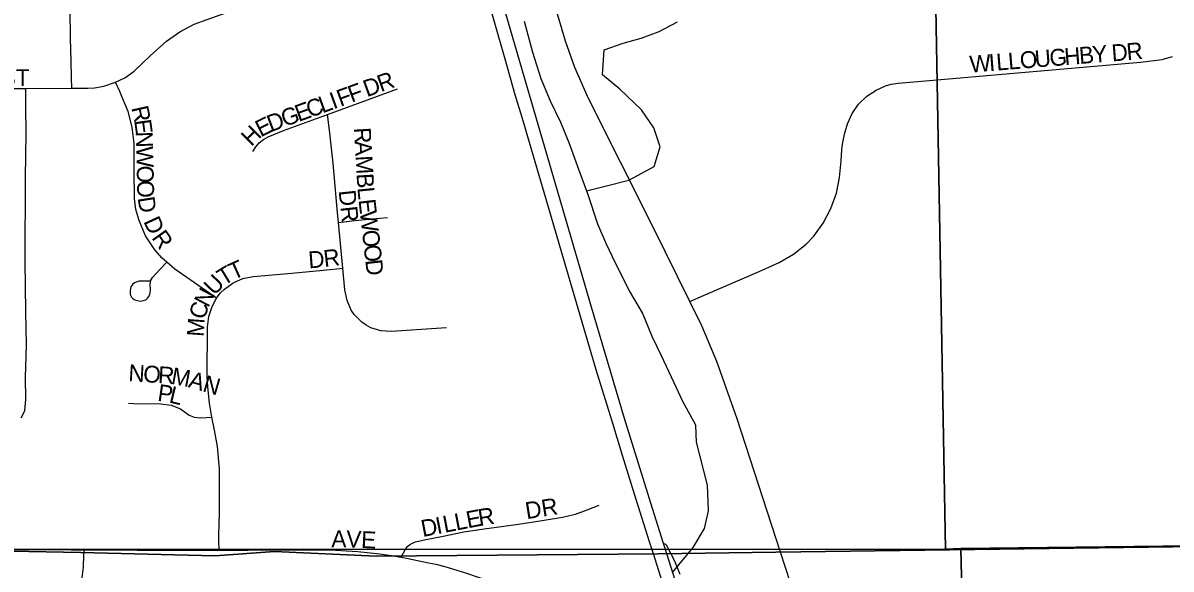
# Model space of a CAD drawing. Extents: x 1985906 to 2360102, y 891258 to 1222054.
# Drawn here: x 2127638 to 2131045, y 1025429 to 1027049 of the extents above; entities that cross this region are included whole.
import ezdxf

# ---------------------------------------------------------------- set-up
doc = ezdxf.new("R2010")
doc.units = 0
for name, color, linetype in [('GM_X_City_Street', 7, 'Continuous'), ('GM_X_City_Street_Text', 7, 'Continuous'), ('GM_X_Interchange_Ramps', 7, 'Continuous'), ('GM_X_Minor_River', 7, 'Continuous'), ('GM_X_Section', 7, 'Continuous'), ('GM_X_State_Route', 7, 'Continuous'), ('GM_X_Township', 7, 'Continuous')]:
    doc.layers.add(name, color=color, linetype=linetype)

msp = doc.modelspace()

# ---------------------------------------------------------------- linework, layer by layer
at = {"layer": 'GM_X_City_Street'}
for points in [[(2127783.4, 1026855.3), (2127781.9, 1026887.2), (2127780.8, 1026936.8), (2127779.4, 1027003.2), (2127778.3, 1027088), (2127777.8, 1027154.3), (2127777.6, 1027184), (2127777.6, 1027188.5), (2127776.6, 1027192.7), (2127774.9, 1027196.4), (2127772, 1027199.1)], [(2129616.5, 1026222.3), (2129506.9, 1026444.7), (2129315.7, 1026826.7), (2129275.9, 1026917.2), (2129248.2, 1026994.8), (2129215.6, 1027105.3), (2129193.5, 1027193.3)], [(2127913.2, 1026872.9), (2127940.4, 1026886.5), (2127967.9, 1026905.6), (2128015.5, 1026951.3), (2128063.7, 1026994.9), (2128103.4, 1027022.9), (2128146.3, 1027045.3), (2128222.9, 1027073.3), (2128262.8, 1027086.2)], [(2129616.5, 1026222.3), (2129657.9, 1026240.1), (2129823.1, 1026311.3), (2129882.2, 1026338.7), (2129924.1, 1026363.2), (2129962.2, 1026393.1), (2129984.5, 1026416.1), (2130012.6, 1026455.3), (2130034.9, 1026498.1), (2130051.8, 1026543.5), (2130061.2, 1026590.8), (2130065.5, 1026639.7), (2130068.3, 1026672.7), (2130070.2, 1026689.1), (2130075.7, 1026718.9), (2130084.6, 1026750.1), (2130098.5, 1026780.5), (2130117.5, 1026808.2), (2130141.8, 1026831.6), (2130169.8, 1026850), (2130197.9, 1026862.6), (2130214.5, 1026867), (2130234.6, 1026870.4), (2130316.1, 1026877.1), (2130953.8, 1026932.3), (2131018.5, 1026940.7), (2131049.1, 1026949.7)], [(2127783.4, 1026855.3), (2127812.6, 1026855.5), (2127831.2, 1026855.2), (2127850.1, 1026856.9), (2127878.5, 1026861.5), (2127913.2, 1026872.9)], [(2128064.7, 1026339.1), (2128050.9, 1026350.6), (2128029.1, 1026375.7), (2128001.7, 1026417.3), (2127982.9, 1026463.3), (2127973.3, 1026495.1), (2127969, 1026528.3), (2127968.5, 1026610.3), (2127968.4, 1026691.6), (2127962.5, 1026739.4), (2127949.9, 1026786), (2127931.7, 1026830.9), (2127925.2, 1026845.7), (2127913.2, 1026872.9)], [(2127334.4, 1026853), (2127421.4, 1026854.2), (2127600.2, 1026854.1), (2127647, 1026854.4)], [(2127633, 1025876.8), (2127638.1, 1025885.9), (2127643.3, 1025899), (2127647.1, 1025931.6), (2127645.9, 1025997.8), (2127646.9, 1026028.5), (2127648.4, 1026093.7), (2127646.8, 1026192.6), (2127645.2, 1026341.6), (2127645.6, 1026590.2), (2127647.5, 1026720.9), (2127647.2, 1026803.5), (2127647, 1026854.4)], [(2127647, 1026854.4), (2127783.4, 1026855.3)], [(2128541.9, 1026777.6), (2128749.7, 1026853.7)], [(2128320.3, 1026667.2), (2128328.7, 1026681.1), (2128339.1, 1026693.7), (2128351.9, 1026703.6), (2128366.1, 1026711.4), (2128411.6, 1026729.8), (2128541.9, 1026777.6)], [(2128574, 1026457.3), (2128571.3, 1026485.5), (2128558.8, 1026632.7), (2128547.4, 1026730.5), (2128541.9, 1026777.6)], [(2128574, 1026457.3), (2128614.2, 1026461.4), (2128674.6, 1026467.5), (2128719.9, 1026472)], [(2128587, 1026321), (2128574, 1026457.3)], [(2128016.3, 1026283), (2127995.3, 1026283), (2127988.6, 1026283.1), (2127982.8, 1026282.5), (2127976.9, 1026281.1), (2127968.9, 1026277.5), (2127962.8, 1026272.6), (2127960.8, 1026269.7), (2127958.7, 1026265.6), (2127957.1, 1026261), (2127956, 1026253.5), (2127956.3, 1026242.9), (2127960, 1026235.8), (2127963.7, 1026232), (2127967.7, 1026228.8), (2127972.8, 1026226.5), (2127977.9, 1026225.1), (2127987, 1026223.8), (2127995.6, 1026225.4), (2128003, 1026227.9), (2128007.9, 1026232), (2128011.7, 1026237.5), (2128014.2, 1026243.9), (2128015.7, 1026248.8), (2128016.6, 1026254.6), (2128016.7, 1026259), (2128016, 1026273.1), (2128016.4, 1026278.6), (2128017.9, 1026285.3), (2128019.8, 1026289.2), (2128023, 1026294), (2128043.3, 1026316), (2128064.7, 1026339.1)], [(2128212.9, 1026232.6), (2128183, 1026253.4), (2128089.1, 1026318.7), (2128064.7, 1026339.1)], [(2128212.9, 1026232.6), (2128214.6, 1026235.7), (2128224.5, 1026247.9), (2128236, 1026258.8), (2128261.8, 1026277.6), (2128290.4, 1026290.7), (2128321.5, 1026297.1), (2128435.8, 1026306.6), (2128550.2, 1026317.5), (2128587, 1026321)], [(2128895.2, 1026144), (2128731.7, 1026133.2), (2128700.1, 1026135.4), (2128670, 1026144.7), (2128656.2, 1026152.1), (2128643.4, 1026161.4), (2128620.8, 1026183.6), (2128612, 1026196.5), (2128600, 1026225.8), (2128593.2, 1026256.8), (2128587, 1026321)], [(2128199, 1025878.9), (2128191.3, 1025920.6), (2128186.4, 1025969.5), (2128184.8, 1025999.3), (2128185.4, 1026145.9), (2128189.8, 1026177.7), (2128199.3, 1026208.1), (2128212.9, 1026232.6)], [(2129885.9, 1025478.8), (2129884.9, 1025481.8), (2129757, 1025874.5), (2129697.2, 1026044.7), (2129652.1, 1026150), (2129616.5, 1026222.3)], [(2127951.5, 1025920.9), (2127967.6, 1025919.7), (2128047.6, 1025919.2), (2128077.7, 1025915), (2128105.8, 1025903.8), (2128131.8, 1025885.2), (2128146.3, 1025879.2), (2128154.9, 1025877.9), (2128165.8, 1025877.1), (2128199, 1025878.9)], [(2128220.1, 1025484.2), (2128219.9, 1025513.8), (2128219.8, 1025529.9), (2128220.1, 1025562.4), (2128220.9, 1025595.2), (2128221.1, 1025726.3), (2128215.4, 1025792), (2128206.1, 1025840.6), (2128199, 1025878.9)], [(2128760.6, 1025464), (2128767.1, 1025477), (2128773.9, 1025489.8), (2128780.1, 1025496.8), (2128786.4, 1025501.4), (2128796, 1025506.5), (2128803.2, 1025509.3), (2128834.1, 1025516.7), (2128885.2, 1025526.3), (2128946, 1025538.6), (2129006.9, 1025548.1), (2129043.4, 1025552.5), (2129108.3, 1025561.3), (2129185.2, 1025573.6), (2129238.9, 1025582.6), (2129259.4, 1025587.1), (2129277.3, 1025591.7), (2129312.4, 1025603.9), (2129348, 1025618.5)], [(2127312.2, 1025484.9), (2127371.2, 1025485), (2127501.7, 1025485.4), (2127648.9, 1025486.4), (2127781.6, 1025485.6), (2127819.5, 1025485.4)], [(2127804.7, 1024043.1), (2127805.6, 1024101.5), (2127806.3, 1024176), (2127807.1, 1024258.3), (2127808.5, 1024412.9), (2127808.7, 1024472.5), (2127809, 1024543.7), (2127807.9, 1024625.5), (2127806, 1024641.7), (2127805.9, 1024680.8), (2127805.8, 1024704.3), (2127805.6, 1024791.3), (2127805.4, 1024874.1), (2127805.3, 1024921.3), (2127805.3, 1024985.6), (2127805.3, 1025067.4), (2127805.2, 1025132), (2127805, 1025215.8), (2127804.3, 1025281.5), (2127805.9, 1025330), (2127810.6, 1025378.9), (2127817.7, 1025434.1), (2127819, 1025469.6), (2127819.5, 1025485.4)], [(2127819.5, 1025485.4), (2127976.7, 1025484.5), (2128189.1, 1025484.1), (2128220.1, 1025484.2)], [(2128220.1, 1025484.2), (2128306, 1025484.4), (2128467.2, 1025485.5), (2128532.6, 1025485.5), (2128565.5, 1025484.4), (2128598.4, 1025482.9), (2128631.6, 1025480.3), (2128697.4, 1025474.1), (2128743.9, 1025466.8), (2128760.6, 1025464)], [(2128760.6, 1025464), (2128781.1, 1025459.8), (2128841.7, 1025447.4), (2128863.7, 1025442.6), (2128890, 1025435.7), (2128953.9, 1025416.3), (2129014.6, 1025395.1), (2129076, 1025370.2), (2129122, 1025349.4), (2129164.4, 1025327.1), (2129207.9, 1025301.9), (2129234.6, 1025284.3), (2129249.5, 1025272.6), (2129264.1, 1025260.9), (2129283.1, 1025244.8), (2129303.6, 1025226.6)], [(2130721.9, 1024342.7), (2130690.3, 1024357.7), (2130610.9, 1024395.6), (2130568.6, 1024421.9), (2130529.3, 1024452.2), (2130493.3, 1024486.5), (2130376.9, 1024624.8), (2130170.6, 1024879.9), (2130089.8, 1024983.7), (2130052.6, 1025038.3), (2130020.3, 1025095.9), (2129993.6, 1025156.4), (2129945.3, 1025296.5), (2129885.9, 1025478.8), (2129885.9, 1025478.8)]]:
    msp.add_lwpolyline(points, dxfattribs=at)
at = {"layer": 'GM_X_Interchange_Ramps'}
msp.add_lwpolyline([(2129588.1, 1025412.6), (2129574.1, 1025447.4), (2129565.6, 1025465.6), (2129561.1, 1025474.1), (2129561, 1025474.2), (2129556.8, 1025482.2), (2129551.4, 1025492.1), (2129547.5, 1025499.3), (2129546, 1025501.1), (2129543.9, 1025502.7), (2129538.9, 1025504.2)], dxfattribs=at)
at = {"layer": 'GM_X_Minor_River'}
for points in [[(2129565.5, 1025418.5), (2129626.9, 1025493), (2129660.6, 1025549.3), (2129672.2, 1025601.5), (2129669.7, 1025677.6), (2129636.8, 1025805.5), (2129634.5, 1025855.5), (2129596, 1025925.3), (2129569.6, 1025983.2), (2129533.1, 1026061), (2129504.7, 1026118.8), (2129476.2, 1026188.7), (2129437.7, 1026254.5), (2129397.2, 1026334.3), (2129368.8, 1026394.2), (2129344.4, 1026452), (2129313.8, 1026541.9), (2129287.3, 1026613.8), (2129258.7, 1026693.7), (2129234.3, 1026753.6), (2129203.9, 1026817.4), (2129175.5, 1026883.3), (2129150.9, 1026961.2), (2129126.3, 1027053.1)], [(2129310.4, 1026551), (2129365.6, 1026564.3), (2129435.5, 1026582.9), (2129511.2, 1026623.5), (2129528.8, 1026681.7), (2129510.4, 1026737.6), (2129474, 1026791.4), (2129409.6, 1026853), (2129357.4, 1026894.7), (2129362.8, 1026968.8), (2129418.7, 1026989.2), (2129472.6, 1027003.7), (2129526.4, 1027024.1), (2129580.2, 1027052.5)]]:
    msp.add_lwpolyline(points, dxfattribs=at)
at = {"layer": 'GM_X_Section'}
for points in [[(2135499.1, 1030852.6), (2135642.2, 1025550.2), (2130421.3, 1025489.7), (2130375.3, 1025487.4), (2130280.1, 1030804)], [(2130280.1, 1030804), (2130375.3, 1025487.4), (2125102, 1025486.6), (2125066.6, 1030831.6)], [(2130421.3, 1025489.7), (2135642.2, 1025550.2), (2135768, 1020137.7), (2130549.1, 1020075.3)], [(2130375.3, 1025487.4), (2130421.3, 1025489.7), (2130549.1, 1020075.3), (2125107.5, 1020101.4), (2125102, 1025486.6)]]:
    msp.add_lwpolyline(points, close=True, dxfattribs=at)
at = {"layer": 'GM_X_State_Route'}
for points in [[(2129579.9, 1025373.6), (2129548.3, 1025474), (2129548.3, 1025474.1), (2129538.9, 1025504.2), (2129506, 1025608.4), (2129423.4, 1025875), (2129324.9, 1026205.3), (2129141.1, 1026835.6), (2129076.9, 1027056.2), (2129016.9, 1027261), (2128989.5, 1027355.6), (2128893.2, 1027686.9), (2128825, 1027923.1), (2128790.3, 1028049.8), (2128746.4, 1028225), (2128702.6, 1028417.1), (2128570.6, 1029060.3), (2128487.6, 1029462.1), (2128441.5, 1029670.3), (2128406.4, 1029813.7), (2128394.3, 1029859.1)], [(2129557, 1025322.1), (2129508.9, 1025473.5), (2129508.9, 1025473.5), (2129497.6, 1025509.2), (2129452.9, 1025650.3), (2129417.3, 1025765.8), (2129385.6, 1025870.8), (2129339.2, 1026019.8), (2129281.1, 1026218.3), (2129240.3, 1026357.2), (2129119.3, 1026768.8), (2129098.9, 1026836.1), (2129069.4, 1026941.6), (2129038.6, 1027048.9), (2129010.4, 1027146.5)]]:
    msp.add_lwpolyline(points, dxfattribs=at)
at = {"layer": 'GM_X_Township'}
for points in [[(2135644.8, 1025556.9), (2131125.3, 1025495.7), (2129871.7, 1025478.6), (2129522.6, 1025473.8), (2128686.4, 1025466.5), (2128384.9, 1025480.7), (2128207.1, 1025468.2), (2127810, 1025477.4), (2127294, 1025487.1), (2126942.8, 1025475), (2126472.7, 1025468.2), (2125113.3, 1025481.3), (2124018.6, 1025491.9), (2123688.1, 1025495), (2121882, 1025512.5), (2121478, 1025500.5), (2121077.9, 1025503.4)], [(2121077.9, 1025503.4), (2121478, 1025500.5), (2121882, 1025512.5), (2123688.1, 1025495), (2124018.6, 1025491.9), (2125113.3, 1025481.3), (2126472.7, 1025468.2), (2126942.8, 1025475), (2127294, 1025487.1), (2127810, 1025477.4), (2128207.1, 1025468.2), (2128384.9, 1025480.7), (2128686.4, 1025466.5), (2129522.6, 1025473.8), (2129871.7, 1025478.6), (2131125.3, 1025495.7), (2135644.8, 1025556.9)]]:
    msp.add_lwpolyline(points, dxfattribs=at)

# ---------------------------------------------------------------- texts
at = {"layer": 'GM_X_City_Street_Text'}
for s, rotation, p in [('L', 4.5118, (2130527.9, 1026907.7)), ('L', 4.5439, (2130563, 1026910.5)), ('O', 4.5186, (2130598.1, 1026913.3)), ('U', 4.5306, (2130642, 1026916.8)), ('G', 4.5306, (2130685.9, 1026920.2)), ('H', 4.5244, (2130729.7, 1026923.7)), ('B', 4.5368, (2130773.6, 1026927.2)), ('Y', 4.5186, (2130813.1, 1026930.3)), ('D', 4.5295, (2130870.1, 1026934.8)), ('R', 5.4355, (2130914.8, 1026938.4)), ('W', 4.5277, (2130449, 1026901.5)), ('I', 4.5243, (2130506, 1026906)), ('ST', 0, (2127572.1, 1026861.9)), ('R', 19.9396, (2128700.1, 1026843.5)), ('F', 19.9333, (2128580.1, 1026800)), ('F', 19.9333, (2128613.2, 1026812)), ('D', 19.9309, (2128658.7, 1026828.5)), ('C', 19.9472, (2128489.2, 1026767)), ('L', 19.9387, (2128526.4, 1026780.5)), ('I', 19.9386, (2128559.5, 1026792.5)), ('R', 282.6342, (2127959.7, 1026797.5)), ('G', 19.942, (2128414.7, 1026740)), ('E', 19.9294, (2128456, 1026755)), ('E', 277.8655, (2127968.1, 1026759.9)), ('E', 26.6261, (2128343.5, 1026709.3)), ('D', 20.6405, (2128373.7, 1026724.6)), ('N', 271.9019, (2127972.8, 1026726.4)), ('H', 44.9536, (2128315.7, 1026680.7)), ('R', 273.3529, (2128619.9, 1026737.8)), ('A', 273.3459, (2128622.2, 1026698.3)), ('W', 271.2947, (2127974.3, 1026682.6)), ('M', 273.3349, (2128624.8, 1026654.4)), ('O', 271.3113, (2127975.6, 1026625.4)), ('B', 273.3425, (2128627.9, 1026601.6)), ('O', 271.2896, (2127976.6, 1026581.4)), ('DR', 276.0174, (2128574.8, 1026551.2)), ('L', 275.5577, (2128630.4, 1026560)), ('D', 279.1248, (2127978.2, 1026530)), ('E', 276.3463, (2128633.9, 1026524.2)), ('W', 276.3513, (2128637.7, 1026489.2)), ('D', 294.5786, (2127994.9, 1026460.4)), ('R', 305.3875, (2128018.3, 1026411.5)), ('O', 276.3293, (2128644.1, 1026432.4)), ('O', 276.3459, (2128648.9, 1026388.7)), ('T', 24.1331, (2128262.4, 1026285.4)), ('D', 4.4859, (2128486.7, 1026320.7)), ('R', 6.9362, (2128532.9, 1026324.4)), ('D', 276.3511, (2128653.8, 1026344.9)), ('T', 31.4697, (2128233.8, 1026267.8)), ('U', 46.3602, (2128206.1, 1026238.2)), ('N', 62.2618, (2128187.8, 1026202.2)), ('C', 73.5508, (2128177.5, 1026166.6)), ('M', 85.8618, (2128174.2, 1026116.7)), ('N', 356.3364, (2127950, 1025986.3)), ('O', 356.3364, (2127993.9, 1025983.5)), ('R', 356.3297, (2128037.8, 1025980.7)), ('M', 349.4687, (2128075.7, 1025978.4)), ('A', 343.8054, (2128126.4, 1025969)), ('P', 351.8313, (2128035.6, 1025928.1)), ('L', 346.6594, (2128069.3, 1025923.3)), ('N', 343.8054, (2128168.6, 1025956.8)), ('DR', 8.9729, (2129132.7, 1025576.4)), ('E', 10.9134, (2128958.3, 1025549.3)), ('R', 8.7757, (2128992.4, 1025555.9)), ('D', 10.907, (2128824.4, 1025523.5)), ('I', 10.907, (2128867.6, 1025531.8)), ('L', 10.9134, (2128889.2, 1025536)), ('L', 10.9134, (2128923.8, 1025542.7)), ('A', 359.53, (2128553.2, 1025493.5)), ('V', 357.6386, (2128596.7, 1025493.2)), ('E', 357.1444, (2128640.6, 1025491.4))]:
    msp.add_text(s, height=50, rotation=rotation, dxfattribs=at).set_placement(p)

doc.saveas('drawing.dxf')
